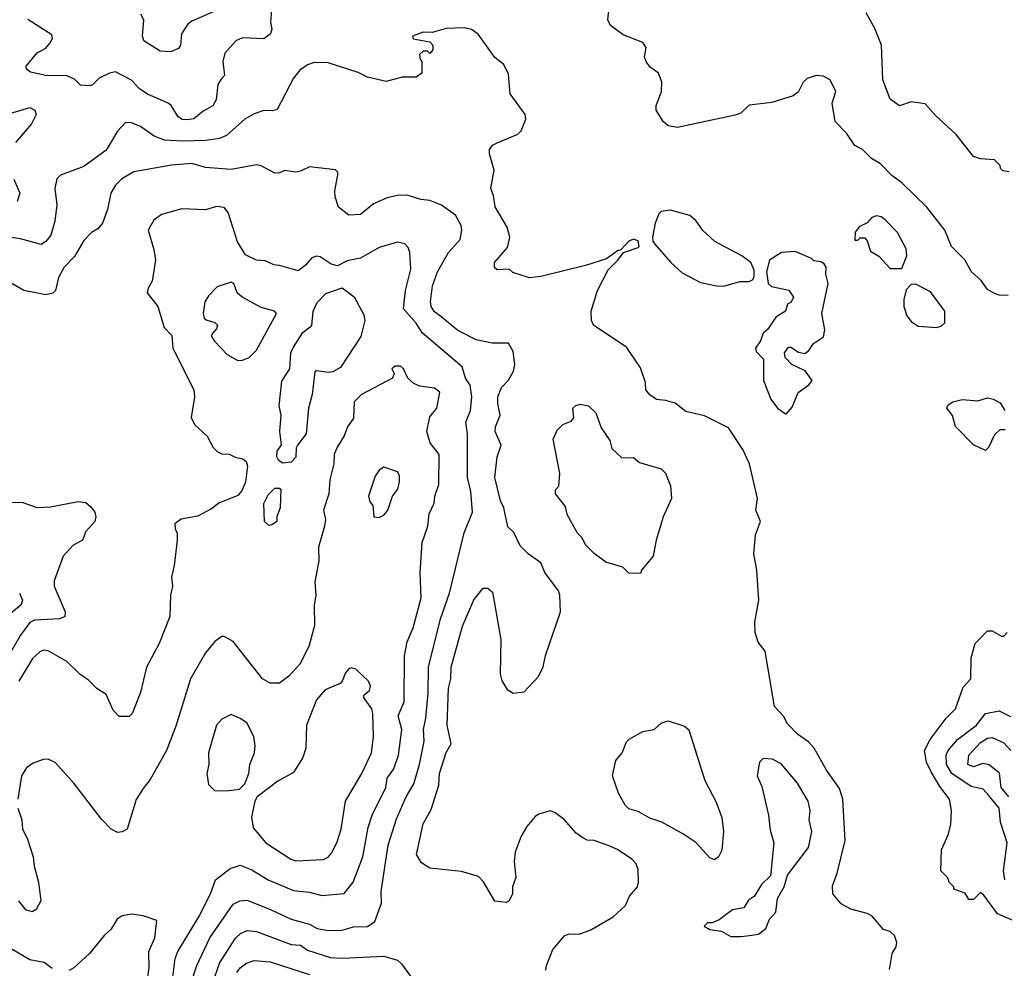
# Model space of a CAD drawing. Extents: x 1793424 to 1900092, y 321114 to 470632.
# Tile 264 of 292: x 1856012 to 1860268, y 457103 to 461206. Entities that reach past the tile are written whole.
import ezdxf

# ---------------------------------------------------------------- set-up
doc = ezdxf.new("R2010")
doc.units = 0

msp = doc.modelspace()

# ---------------------------------------------------------------- linework, layer by layer
at = {"layer": '0CON05XD'}
for points in [[(1857101.9, 461265), (1857095.7, 461195), (1857102, 461165), (1857096.2, 461145), (1857066.6, 461123.4), (1856975, 461127.1), (1856945.8, 461114.2), (1856898.3, 461061.7), (1856890, 461025), (1856897.5, 460965), (1856881.9, 460948.1)], [(1860285, 460013.3), (1860245, 460014), (1860225, 460021.2), (1860195, 460038.8), (1860167.6, 460077.6), (1860125.8, 460115), (1860096.8, 460166.8), (1860040, 460225), (1860010.8, 460295), (1859932.5, 460395), (1859825, 460500.8), (1859782.2, 460532.2), (1859732.4, 460582.4), (1859693.3, 460605), (1859654.1, 460644.1), (1859621.7, 460661.7), (1859585.5, 460715.5), (1859536.7, 460765), (1859524, 460845), (1859540, 460895), (1859515, 460946.2), (1859485, 460960.8), (1859455, 460963.8), (1859415, 460951.2), (1859398, 460935), (1859377.3, 460892.7), (1859355, 460876.2), (1859262.7, 460847.3), (1859165, 460836), (1859128.3, 460801.7), (1859105, 460792.2), (1858855, 460739.2), (1858815, 460746.2), (1858792.5, 460765), (1858762.5, 460815), (1858762.5, 460835), (1858786.2, 460895), (1858787.5, 460935), (1858772.5, 460975), (1858735, 461002.5), (1858720, 461025), (1858712.5, 461045), (1858720, 461085), (1858705, 461106.7), (1858620.2, 461140.2), (1858565, 461181.2), (1858554, 461205), (1858560, 461255)], [(1856881.9, 460948.1), (1856868.6, 460925), (1856860.3, 460859.7), (1856846.7, 460833.3), (1856805, 460810.8), (1856765, 460776.9), (1856735, 460772.5), (1856714.6, 460774.6), (1856696, 460785), (1856665.8, 460835), (1856653.8, 460845), (1856563.4, 460883.4), (1856528.5, 460908.5), (1856495, 460944.2), (1856425, 460980), (1856400, 460975), (1856355, 460952.5), (1856326.4, 460923.6), (1856315, 460920), (1856275, 460922.5), (1856248.3, 460948.3), (1856215, 460963.3), (1856125, 460963.8), (1856058.3, 460978.3), (1856041.7, 460991.7), (1856040, 461005), (1856087, 461063), (1856125, 461083.3), (1856143.3, 461105), (1856153.8, 461125), (1856150.5, 461140.5), (1856047.3, 461207.3)], [(1856855, 461242.5), (1856755, 461200), (1856736.7, 461185), (1856711.5, 461145), (1856706.4, 461095), (1856698.5, 461081.5), (1856665, 461067), (1856619.1, 461069.1), (1856548.2, 461115), (1856542.7, 461135), (1856547.5, 461205), (1856535, 461230)], [(1860288.3, 460548.3), (1860261.7, 460551.7), (1860251.7, 460561.7), (1860250, 460575), (1860225, 460600), (1860165, 460603.3), (1860133.9, 460613.9), (1860059.5, 460709.5), (1859970.7, 460790.7), (1859925, 460842.5), (1859865, 460850), (1859815, 460833.3), (1859775, 460862.5), (1859742.5, 460945), (1859737.5, 461095), (1859707.7, 461167.7), (1859670.8, 461235)], [(1859771.7, 457098.3), (1859783.1, 457166.9), (1859800, 457195), (1859803.3, 457215), (1859793.3, 457245), (1859775, 457262.5), (1859745, 457271.2), (1859695, 457329.2), (1859675, 457340), (1859605, 457358.8), (1859562.3, 457382.3), (1859526.7, 457425), (1859525, 457460), (1859545.7, 457514.3), (1859579.4, 457655), (1859570, 457835), (1859555, 457880), (1859499.2, 457959.2), (1859445.6, 458055), (1859421.8, 458081.8), (1859374.2, 458115), (1859330.7, 458160.7), (1859313, 458193), (1859274.2, 458235), (1859233.3, 458475), (1859203.9, 458513.9), (1859191.2, 458555), (1859189.3, 458600.7), (1859206.7, 458695), (1859198.6, 458825), (1859184.4, 458895), (1859191.7, 458978.3), (1859213.3, 459035), (1859193.3, 459085), (1859200.8, 459135), (1859166, 459285), (1859137, 459347), (1859075, 459440), (1858971.7, 459491.7), (1858890.5, 459510.5), (1858845, 459546.7), (1858805, 459558.8), (1858765, 459562.5), (1858735, 459582.5), (1858717.5, 459605), (1858716.4, 459636.4), (1858695, 459700), (1858635, 459788.8), (1858493.1, 459883.1), (1858484, 459905), (1858482, 459945), (1858508.6, 460035), (1858555.9, 460124.1), (1858597.5, 460165), (1858621.7, 460198.3), (1858685, 460220), (1858690, 460225), (1858685, 460250), (1858665, 460256.7), (1858645, 460247.5), (1858610, 460210), (1858595, 460206.7), (1858548.8, 460171.2), (1858457.9, 460142.1), (1858265, 460094.4), (1858215, 460089.2), (1858143, 460113), (1858127, 460127), (1858075, 460123.3), (1858063.9, 460133.9), (1858063.8, 460155), (1858119.7, 460220.3), (1858130.6, 460265), (1858119.1, 460309.1), (1858067, 460397), (1858060, 460445), (1858048, 460475), (1858062.9, 460555), (1858042.5, 460625), (1858042.5, 460645), (1858055, 460662.5), (1858075, 460673.3), (1858165, 460710), (1858180, 460725), (1858200, 460775), (1858196.7, 460795), (1858132, 460885), (1858125, 460970), (1858105, 461012.5), (1858065, 461042.5), (1857992.7, 461142.7), (1857963.9, 461163.9), (1857935, 461170), (1857855, 461168), (1857795, 461150), (1857755, 461152.5), (1857710, 461135), (1857713, 461123), (1857785, 461110), (1857797.5, 461095), (1857797.5, 461075), (1857785, 461060), (1857775, 461070), (1857755, 461070), (1857740, 461055), (1857743, 461033), (1857750, 461025), (1857750, 460975), (1857725, 460957.5), (1857665, 460957.5), (1857595, 460938.8), (1857515, 460956.7), (1857475, 460977.5), (1857345, 461019.2), (1857285, 461020), (1857255, 461010), (1857222.3, 460987.7), (1857195, 460952.5), (1857125, 460817.5), (1857105, 460811.2), (1857067, 460813), (1857025, 460798.8), (1856984.4, 460775.6), (1856905, 460704.3), (1856875, 460691.9), (1856816.3, 460683.7), (1856715, 460680.4), (1856637.5, 460685), (1856592.6, 460702.6), (1856534.2, 460744.2), (1856495, 460760), (1856469.3, 460760.7), (1856435, 460723.3), (1856385, 460642), (1856288.6, 460571.4), (1856187.3, 460532.7), (1856172.7, 460517.3), (1856164, 460475), (1856171.9, 460405), (1856162.9, 460335), (1856145.5, 460274.5), (1856125, 460246.2), (1856105, 460233.8), (1856015, 460258.6), (1855935, 460270)], [(1855955, 460796.2), (1856055, 460826.2), (1856077.5, 460815), (1856082.5, 460795), (1856062.5, 460755), (1855993.3, 460675)], [(1858286.2, 457095), (1858288.8, 457115), (1858316.4, 457183.6), (1858367, 457243), (1858385, 457252.5), (1858429.3, 457250.7), (1858480.7, 457269.3), (1858577.5, 457325), (1858630, 457375), (1858647.5, 457415), (1858682.5, 457455), (1858686.7, 457475), (1858685, 457530), (1858676.7, 457555), (1858657.5, 457575), (1858595, 457616), (1858555, 457633.8), (1858495, 457656.2), (1858465, 457656.7), (1858446.4, 457666.4), (1858417, 457687), (1858365, 457746.7), (1858325, 457776.7), (1858305, 457783.3), (1858255, 457770), (1858240.5, 457759.5), (1858204.2, 457715.8), (1858180, 457675), (1858153.8, 457605), (1858148.8, 457565), (1858156.2, 457495), (1858142.5, 457455), (1858142.5, 457425), (1858127.5, 457395), (1858115, 457387.5), (1858065, 457392.5), (1858017, 457477), (1857995, 457500), (1857922, 457522), (1857785, 457536), (1857748.8, 457558.8), (1857726.7, 457595), (1857755, 457727.5), (1857790.9, 457789.1), (1857823.1, 457895), (1857825.6, 457945), (1857854.5, 458035.5), (1857876.9, 458073.1), (1857858.9, 458155), (1857864.5, 458315), (1857875.6, 458355), (1857876.7, 458405), (1857925, 458583.3), (1857975, 458696.7), (1858015, 458746.7), (1858035, 458747.5), (1858055, 458730), (1858092, 458525), (1858088.8, 458375), (1858096.1, 458346.1), (1858118.3, 458308.3), (1858145, 458293.3), (1858191.7, 458298.3), (1858253.8, 458365), (1858273.9, 458406.1), (1858284.2, 458455.8), (1858350, 458645), (1858346.1, 458716.1), (1858340, 458735), (1858282, 458815), (1858265, 458856.7), (1858210, 458895), (1858175, 458930), (1858147.3, 458987.3), (1858121.7, 459011.7), (1858104.2, 459095), (1858090.6, 459125), (1858066, 459225), (1858075.8, 459315), (1858093.1, 459365), (1858066.9, 459425), (1858068.6, 459445), (1858089.2, 459495), (1858078.1, 459545), (1858078.6, 459575), (1858094.2, 459615), (1858125, 459646.2), (1858146.2, 459685), (1858151.2, 459715), (1858145, 459770), (1858125, 459806.7), (1858053.9, 459806.1), (1857985, 459821.4), (1857905, 459861.9), (1857831.4, 459921.4), (1857805, 459942.5), (1857790.6, 459965), (1857786.9, 459985), (1857795.5, 460055), (1857817.8, 460115), (1857865, 460199.2), (1857915.4, 460254.6), (1857923.5, 460295), (1857920.6, 460315), (1857895, 460360), (1857834.2, 460404.2), (1857784.1, 460424.1), (1857745, 460428), (1857686.1, 460446.1), (1857644.1, 460445.9), (1857600, 460435), (1857540.5, 460409.5), (1857485, 460363.8), (1857435, 460360), (1857390, 460395), (1857375, 460440), (1857373.9, 460466.1), (1857387.5, 460535), (1857387, 460547), (1857376.4, 460556.4), (1857265, 460570), (1857225, 460550), (1857205, 460546.7), (1857157, 460553), (1857135, 460543.3), (1857115, 460542.5), (1857055, 460573.8), (1857035, 460578), (1856925, 460557.5), (1856815, 460567.1), (1856755, 460584.4), (1856667.1, 460577.1), (1856505, 460547.5), (1856453.2, 460516.8), (1856425, 460490), (1856406.2, 460455), (1856390.8, 460385), (1856368.8, 460325), (1856349.5, 460300.5), (1856322.5, 460285), (1856288.8, 460251.2), (1856248.8, 460181.2), (1856204, 460135), (1856179.5, 460090.5), (1856166.7, 460035), (1856155, 460023.3), (1856125, 460016.2), (1856030, 460035), (1855937.7, 460087.7)], [(1855986.4, 460516.4), (1856012, 460455), (1856000.7, 460419.3)], [(1856751.8, 457035), (1856776.7, 457115), (1856833.6, 457235), (1856935, 457380), (1856962.5, 457395), (1856995, 457396.9), (1857098.8, 457355), (1857184.6, 457314.6), (1857265, 457293.1), (1857297.5, 457275), (1857345, 457265.6), (1857405, 457268.1), (1857455, 457282.5), (1857515, 457284.2), (1857546.2, 457305), (1857575.9, 457384.1), (1857574.2, 457435), (1857604.5, 457635), (1857641.1, 457748.9), (1857681.9, 457845), (1857715, 457900), (1857740.4, 457985), (1857759.5, 458085), (1857756.9, 458135), (1857767.5, 458185), (1857777.4, 458292.6), (1857778.5, 458405), (1857830.6, 458615), (1857870, 458725), (1857933.2, 458986.8), (1857969.4, 459075), (1857961.4, 459165), (1857946.7, 459225), (1857947.1, 459415), (1857940, 459465), (1857960, 459515), (1857966.4, 459575), (1857958.6, 459625), (1857938, 459655), (1857924, 459705), (1857750.7, 459850.7), (1857725, 459893.8), (1857670, 459955), (1857679.2, 460035), (1857703, 460127), (1857698.7, 460198.7), (1857690.9, 460220.9), (1857676.9, 460236.9), (1857645, 460244), (1857565, 460220.6), (1857485, 460174.2), (1857426.8, 460163.2), (1857385, 460141.2), (1857358.3, 460148.3), (1857310.7, 460180.7), (1857295, 460183.3), (1857273.9, 460176.1), (1857246.4, 460143.6), (1857215, 460120), (1857135, 460143.3), (1857110, 460145), (1857072.3, 460162.3), (1857035, 460166), (1856988.3, 460188.3), (1856952.9, 460245), (1856912.1, 460372.1), (1856895, 460394), (1856862.7, 460397.3), (1856815, 460384), (1856712.3, 460387.7), (1856625, 460363.8), (1856591.2, 460338.8), (1856566.2, 460295), (1856592, 460212), (1856598.8, 460165), (1856583.8, 460075), (1856566.2, 460045), (1856562.5, 460025), (1856608, 459965), (1856636.2, 459875), (1856669.5, 459839.5), (1856673.8, 459785), (1856681.7, 459768.3), (1856764, 459605), (1856767.5, 459575), (1856752.5, 459485), (1856767.5, 459455), (1856822.5, 459405), (1856847.5, 459355), (1856865, 459337.5), (1856885, 459327.5), (1856916.4, 459326.4), (1856943, 459313), (1856976.4, 459306.4), (1856990, 459295), (1856996.7, 459275), (1856987.5, 459205), (1856972.5, 459167.5), (1856955, 459147.5), (1856872.5, 459115), (1856840.5, 459089.5), (1856781.7, 459058.3), (1856710, 459045), (1856682.5, 459025), (1856683, 459003), (1856692.5, 458985), (1856692.5, 458955), (1856680, 458845), (1856667.5, 458795), (1856672.5, 458755), (1856663.3, 458715), (1856661.2, 458625), (1856615, 458507.5), (1856560, 458405), (1856534.1, 458295.9), (1856497.5, 458205), (1856485, 458192.5), (1856441.7, 458191.7), (1856415, 458220), (1856385, 458287.5), (1856345, 458313.3), (1856308.9, 458348.9), (1856272, 458375), (1856215, 458430), (1856135, 458476.2), (1856115, 458478.8), (1856098.8, 458471.2), (1856067, 458443), (1856007.5, 458345)], [(1859055, 460053.8), (1859125, 460073.3), (1859165, 460073.3), (1859179.3, 460080.7), (1859186.4, 460093.6), (1859187, 460123), (1859172.5, 460155), (1859132.5, 460185), (1859017, 460247), (1858965, 460293.3), (1858935, 460336.7), (1858908.3, 460358.3), (1858825, 460382), (1858784.2, 460375.8), (1858774.3, 460365.7), (1858758, 460325), (1858747.5, 460265), (1858748.3, 460248.3), (1858757.5, 460235), (1858826.7, 460155), (1858875, 460111.2), (1858955, 460068.8), (1859025, 460054), (1859055, 460053.8)], [(1859825, 460130), (1859846.7, 460185), (1859843.3, 460215), (1859806.7, 460285), (1859751.7, 460341.7), (1859735, 460353.3), (1859715, 460356.7), (1859695, 460350), (1859675, 460327.5), (1859640.7, 460309.3), (1859623, 460287), (1859621.7, 460251.7), (1859635, 460252.5), (1859645, 460262.5), (1859665, 460262.5), (1859675, 460250), (1859688.8, 460205), (1859725, 460183.3), (1859775, 460130), (1859825, 460130)], [(1859325, 459500), (1859350.7, 459529.3), (1859377, 459593), (1859423, 459627), (1859437.5, 459645), (1859406.4, 459686.4), (1859350, 459715), (1859320, 459745), (1859317.5, 459765), (1859335, 459790), (1859345, 459790), (1859378.3, 459768.3), (1859405, 459762.5), (1859422.5, 459775), (1859443.3, 459805), (1859485.8, 459834.2), (1859492, 459865), (1859479.2, 459935), (1859505.8, 460065), (1859495.8, 460105), (1859497.5, 460135), (1859489.7, 460149.7), (1859475, 460158.8), (1859445, 460162.5), (1859435, 460172.5), (1859363.6, 460203.6), (1859305, 460198.8), (1859252.5, 460165), (1859240, 460115), (1859247.5, 460065), (1859262, 460052), (1859336.1, 460036.1), (1859356.7, 460005), (1859346.4, 459983.6), (1859330, 459975), (1859322.5, 459945), (1859280.5, 459919.5), (1859245, 459867.5), (1859225, 459850), (1859213.3, 459816.7), (1859192.5, 459785), (1859195, 459770), (1859227, 459737), (1859227.5, 459645), (1859259.2, 459565), (1859286.7, 459525), (1859325, 459500)], [(1856955, 459731.2), (1856975, 459733.8), (1857003.3, 459745), (1857035, 459776.7), (1857121.2, 459935), (1857112.5, 459945), (1857055, 459961.4), (1856973.3, 460005), (1856952, 460025), (1856936.7, 460065), (1856925, 460071.2), (1856865, 460050), (1856828.3, 460011.7), (1856811.2, 459985), (1856804.2, 459935), (1856808.8, 459915), (1856817, 459907), (1856855.6, 459895.6), (1856866, 459885), (1856861.9, 459868.1), (1856842, 459845), (1856841.2, 459835), (1856853.8, 459815), (1856907.7, 459757.7), (1856955, 459731.2)], [(1859975, 459874), (1859995, 459880), (1860010, 459895), (1860010, 459945), (1859948.3, 460028.3), (1859885, 460062.5), (1859865, 460060), (1859843, 460037), (1859833.9, 459996.1), (1859833.8, 459965), (1859846.2, 459925), (1859865, 459900), (1859895, 459880), (1859975, 459874)], [(1857148.3, 459288.3), (1857130.7, 459300.7), (1857122.5, 459315), (1857125, 459340), (1857143, 459367), (1857136.2, 459425), (1857142, 459495), (1857133.3, 459535), (1857145, 459642.5), (1857180, 459695), (1857184.2, 459764.2), (1857195, 459790), (1857235, 459852.5), (1857275, 459882.5), (1857280, 459945), (1857297.8, 459982.2), (1857335, 460022), (1857405, 460046.7), (1857456.8, 460006.8), (1857498.8, 459928.8), (1857504, 459905), (1857486, 459835), (1857398.3, 459701.7), (1857365, 459682.9), (1857345, 459680), (1857295, 459687.5), (1857287.5, 459682.5), (1857276, 459585), (1857260, 459525), (1857250, 459415), (1857212.5, 459365), (1857206.7, 459353.3), (1857205.8, 459314.2), (1857185, 459292.5), (1857148.3, 459288.3)], [(1856664.4, 456995), (1856683.3, 457145), (1856695.6, 457175), (1856786.5, 457325), (1856836.9, 457425), (1856858, 457485), (1856921.2, 457535), (1856965, 457548.6), (1857015, 457529.4), (1857086.2, 457485), (1857195, 457438.9), (1857265, 457431.4), (1857317, 457417), (1857414.3, 457425.7), (1857452.5, 457475), (1857494.4, 457585), (1857518, 457712), (1857534.6, 457765.4), (1857594.4, 457885), (1857600.6, 457925), (1857629.4, 457965), (1857648.9, 458025), (1857663.5, 458135), (1857647.8, 458195), (1857673.5, 458255), (1857675.6, 458455), (1857686.9, 458515), (1857711.9, 458575), (1857746.7, 458705), (1857743.1, 458813.1), (1857752, 458945), (1857775.8, 459015), (1857781.7, 459068.3), (1857803.8, 459115), (1857806.2, 459145), (1857822.9, 459195), (1857824.3, 459325), (1857785.8, 459375.8), (1857772, 459425), (1857785, 459487.5), (1857814.2, 459525), (1857827.1, 459595), (1857805, 459611.5), (1857740.6, 459620.6), (1857715, 459632), (1857690, 459655), (1857670, 459695), (1857657, 459707), (1857635, 459706.7), (1857620, 459695), (1857630, 459675), (1857622.5, 459655), (1857488.8, 459585), (1857457, 459553), (1857455, 459482.5), (1857428, 459445), (1857414.3, 459405.7), (1857383.6, 459356.4), (1857371.4, 459325), (1857370, 459285), (1857352.9, 459215), (1857347.5, 459155), (1857324.2, 459085), (1857334.1, 459044.1), (1857328.6, 459015), (1857302.9, 458925), (1857304.2, 458865), (1857288, 458775), (1857292, 458715), (1857284.2, 458675), (1857285.7, 458585), (1857260.8, 458495), (1857222.3, 458417.7), (1857175, 458366.2), (1857135, 458336.7), (1857095, 458336), (1857061.2, 458355), (1856935, 458516.7), (1856895, 458537.5), (1856885, 458537.5), (1856855, 458516.7), (1856815, 458467.5), (1856749.2, 458355), (1856688.6, 458155), (1856645.6, 458044.4), (1856575, 457920), (1856545, 457880), (1856515, 457832.5), (1856476.1, 457703.9), (1856455, 457692.5), (1856435, 457690), (1856407.5, 457705), (1856365, 457747.5), (1856245, 457903.8), (1856165, 457993.3), (1856135, 458006.7), (1856113.6, 458006.4), (1856070.5, 457989.5), (1856040.5, 457969.5), (1856020, 457935), (1856004, 457835)], [(1858695, 458810), (1858645, 458812.5), (1858618.3, 458838.3), (1858545, 458860), (1858495, 458897.5), (1858457.5, 458935), (1858442.5, 458965), (1858422.5, 458985), (1858377.5, 459065), (1858370.7, 459100.7), (1858327.5, 459155), (1858328.3, 459171.7), (1858341.7, 459188.3), (1858346.4, 459243.6), (1858318.3, 459391.7), (1858335, 459430), (1858360, 459455), (1858395, 459470), (1858407, 459483), (1858402.5, 459525), (1858415, 459537.5), (1858435, 459542.5), (1858470, 459535), (1858502.5, 459505), (1858525, 459440), (1858562.5, 459385), (1858571.7, 459351.7), (1858615, 459310), (1858665, 459312.5), (1858691.2, 459291.2), (1858785, 459262.5), (1858802.5, 459245), (1858825, 459190), (1858828.8, 459135), (1858793.3, 459055), (1858763.3, 458955), (1858750, 458885), (1858700, 458825), (1858695, 458810)], [(1860271.7, 459431.7), (1860248.3, 459431.7), (1860225, 459410), (1860200, 459355), (1860187, 459343), (1860135, 459367.5), (1860056.4, 459446.4), (1860043.6, 459493.6), (1860020, 459525), (1860025, 459540), (1860045, 459552.5), (1860085, 459562.5), (1860153, 459557), (1860195, 459570), (1860220, 459565), (1860249.3, 459549.3), (1860270, 459515)], [(1857565, 459052.5), (1857585, 459062.5), (1857602.5, 459085), (1857623.3, 459145), (1857646.7, 459175), (1857653.6, 459206.4), (1857653.8, 459235), (1857645, 459250), (1857585, 459270), (1857565, 459257.5), (1857548.8, 459231.2), (1857520, 459145), (1857525, 459120), (1857537.5, 459105), (1857542.5, 459055), (1857565, 459052.5)], [(1857088.3, 459018.3), (1857070, 459035), (1857067, 459113), (1857085, 459150), (1857115, 459180), (1857135, 459180), (1857140, 459175), (1857137.5, 459095), (1857123, 459057), (1857122.5, 459035), (1857105, 459022.5), (1857088.3, 459018.3)], [(1855969.3, 459119.3), (1856025, 459116.9), (1856085, 459095.6), (1856145, 459099.2), (1856265, 459122), (1856296.8, 459116.8), (1856319.1, 459099.1), (1856336.2, 459075), (1856341.2, 459055), (1856336.2, 459035), (1856297.7, 458992.3), (1856282.5, 458955), (1856241.7, 458931.7), (1856199.2, 458885), (1856161.2, 458778.8), (1856160.8, 458755), (1856208, 458645), (1856206.7, 458625), (1856185, 458614.3), (1856075, 458607.9), (1856055, 458598.1), (1856015, 458544.2), (1855971.2, 458468.8)], [(1856010.8, 458725), (1856023.1, 458695), (1856016, 458674), (1855978.2, 458641.8)], [(1860316, 457305), (1860238.3, 457338.3), (1860179.3, 457419.3), (1860165, 457430), (1860135, 457400), (1860115, 457400), (1860098.3, 457428.3), (1860050, 457445), (1860050, 457455), (1860030, 457475), (1860022.5, 457495), (1859993.3, 457525), (1859996.7, 457615), (1860025, 457680), (1860036.2, 457725), (1860039.2, 457785), (1860030.8, 457835), (1859988.9, 457888.9), (1859952, 457952), (1859930.9, 457995), (1859922.1, 458045), (1859947.8, 458092.2), (1860016.9, 458185), (1860056.9, 458225), (1860090.6, 458319.4), (1860123.3, 458355), (1860123.8, 458445), (1860141.7, 458508.3), (1860195, 458562.5), (1860215, 458562.5), (1860255, 458540), (1860265, 458540), (1860280, 458555)], [(1857205, 457567.1), (1857325, 457574), (1857345, 457583.8), (1857359.1, 457600.9), (1857382.9, 457645), (1857400.6, 457705), (1857420, 457825), (1857490.8, 457945), (1857532.5, 458035), (1857540.8, 458105), (1857538.6, 458205), (1857534.3, 458225), (1857498, 458275), (1857501.2, 458285), (1857523.8, 458305), (1857528, 458325), (1857520, 458345), (1857465, 458396.7), (1857445, 458402.5), (1857435, 458397.5), (1857419.5, 458380.5), (1857406, 458345), (1857396.2, 458335), (1857332.7, 458307.3), (1857295, 458263.3), (1857252, 458155), (1857248, 458055), (1857236, 458015), (1857195, 457950), (1857128, 457912), (1857037.5, 457845), (1857027.5, 457825), (1857013.9, 457756.1), (1857020.8, 457710.8), (1857075, 457646), (1857183.3, 457575), (1857205, 457567.1)], [(1856855, 457870), (1856915, 457872.5), (1856961.7, 457878.3), (1856985, 457900), (1857002.5, 457945), (1857006.7, 457985), (1857026.7, 458035), (1857028.8, 458065), (1857023.8, 458105), (1856994.1, 458164.1), (1856965, 458183.8), (1856925, 458200), (1856885, 458180), (1856862, 458155), (1856828, 458035), (1856828.8, 457985), (1856820, 457945), (1856828.3, 457898.3), (1856855, 457870)], [(1860270, 457485), (1860264.7, 457525), (1860280.5, 457645), (1860250.8, 457735), (1860245.3, 457795), (1860198.8, 457851.2), (1860177, 457877), (1860125, 457888.9), (1860040.4, 457945), (1860018.5, 457985), (1860016.4, 458025), (1860025.3, 458044.7), (1860065, 458093.1), (1860147.8, 458155), (1860185.8, 458204.2), (1860245, 458215.8), (1860295, 458192)], [(1859015, 457572.5), (1858995, 457580), (1858935, 457646.7), (1858877.5, 457685), (1858787.5, 457735), (1858735, 457752), (1858685, 457781.2), (1858645, 457792), (1858628.3, 457808.3), (1858599.7, 457859.7), (1858574.4, 457935), (1858588.3, 458001.7), (1858616, 458035), (1858635, 458082.5), (1858645.9, 458094.1), (1858705, 458126.7), (1858753.9, 458136.1), (1858785, 458163.3), (1858815, 458173.3), (1858885, 458150), (1858903.6, 458133.6), (1858973.8, 457915), (1859021.7, 457821.7), (1859046, 457755), (1859053.8, 457695), (1859046.1, 457613.9), (1859032.5, 457585), (1859015, 457572.5)], [(1860287.5, 457845), (1860254, 457885), (1860247.3, 457947.2), (1860202.2, 457982.2), (1860175, 457987.9), (1860135, 457973.5), (1860110, 457985), (1860114.4, 458025), (1860165, 458079.5), (1860195, 458098.6), (1860215, 458101.4), (1860265, 458077.3), (1860296.4, 458045)], [(1859085, 457240), (1859129.3, 457240.7), (1859155, 457243.8), (1859205, 457250), (1859237.5, 457275), (1859252.5, 457315), (1859280, 457345), (1859287.5, 457405), (1859316.7, 457455), (1859330, 457505), (1859422, 457625), (1859435.8, 457695), (1859424.2, 457745), (1859428.1, 457785), (1859420, 457825), (1859374.1, 457904.1), (1859305, 457986.2), (1859265, 458006.7), (1859225, 458010), (1859210, 457995), (1859200, 457935), (1859219.3, 457889.3), (1859248.8, 457765), (1859255, 457700), (1859271.2, 457645), (1859257, 457503), (1859217.5, 457465), (1859187.5, 457415), (1859162.3, 457397.7), (1859142.5, 457365), (1859092.5, 457355), (1859035, 457312.5), (1859005, 457300), (1858985, 457300), (1858970, 457285), (1858995, 457270), (1859045, 457263.3), (1859085, 457240)], [(1856004, 457795), (1856021.2, 457745), (1856023.8, 457705), (1856043.8, 457665), (1856070, 457585), (1856073.8, 457545), (1856093.3, 457475), (1856102.5, 457395), (1856083, 457357), (1856065, 457347.5), (1856037.5, 457355), (1856007.5, 457395)], [(1856560.6, 457035), (1856571.4, 457105), (1856570, 457175), (1856595.8, 457235), (1856605, 457310), (1856545, 457330), (1856495, 457336.7), (1856455, 457330), (1856433.3, 457315), (1856405, 457270), (1856376.7, 457245), (1856313.9, 457166.1), (1856245.9, 457104.1), (1856225, 457093.8)], [(1856844.6, 457035), (1856874.6, 457125), (1856945, 457232.5), (1856966.4, 457253.6), (1856995, 457265.7), (1857035, 457261.9), (1857185.5, 457205.5), (1857225, 457202.9), (1857255, 457181.9), (1857355, 457150), (1857405, 457146.5), (1857585, 457155.6), (1857645, 457137.5), (1857662.4, 457122.4), (1857708, 457058)], [(1856152.3, 457102.3), (1856117.3, 457127.3), (1856055, 457139.2), (1855975, 457187.1)], [(1856950, 457085), (1856964.3, 457105), (1856992, 457125), (1857025, 457136.9), (1857095, 457130.5), (1857265, 457076.5)]]:
    msp.add_lwpolyline(points, dxfattribs=at)

doc.saveas('drawing.dxf')
